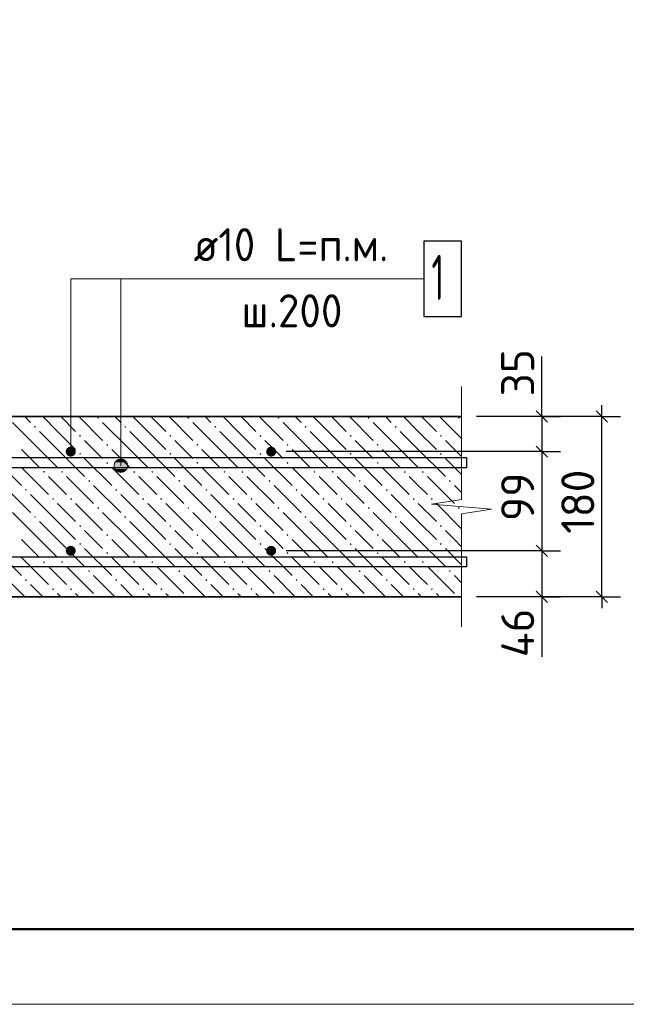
# Model space of a CAD drawing. Header units: millimetres. Extents: x 40580 to 1930067, y -240640 to 81020.
# Tile 458 of 656: x 1150922 to 1154957, y -240394 to -233841. Entities that reach past the tile are written whole.
import ezdxf

# ---------------------------------------------------------------- set-up
doc = ezdxf.new("R2010")
doc.units = ezdxf.units.MM
for name, color, linetype, lineweight in [('Standard', 7, 'Continuous', 25), ('ЖБ Перекрытие верхний уровень', 7, 'Continuous', 35), ('Позиционная метка номер позиции', 7, 'Continuous', 13), ('Примечания', 7, 'Continuous', 13), ('Фоновоя арматура Х1', 52, 'Continuous', 25)]:
    doc.layers.add(name, color=color, linetype=linetype, lineweight=lineweight)
doc.layers.add('Размерная выноска', color=7, linetype='Continuous')
doc.styles.add('ISOCPEUR', font='isocpeur.ttf')

msp = doc.modelspace()

# ---------------------------------------------------------------- hatches: boundary and pattern name
at = {"layer": 'ЖБ Перекрытие верхний уровень', "linetype": 'Continuous', "lineweight": -3, "transparency": 33554687}
for points in [[(1151437.4, -236491), (1151443.9, -236484.5), (1151450.4, -236491), (1151443.9, -236497.5)], [(1152037.4, -236491), (1152043.9, -236484.5), (1152050.4, -236491), (1152043.9, -236497.5)], [(1152637.4, -236491), (1152643.9, -236484.5), (1152650.4, -236491), (1152643.9, -236497.5)], [(1153237.4, -236491), (1153243.9, -236484.5), (1153250.4, -236491), (1153243.9, -236497.5)], [(1153837.4, -236491), (1153843.9, -236484.5), (1153850.4, -236491), (1153843.9, -236497.5)], [(1151017.4, -236551), (1151023.9, -236544.5), (1151030.4, -236551), (1151023.9, -236557.5)], [(1151617.4, -236551), (1151623.9, -236544.5), (1151630.4, -236551), (1151623.9, -236557.5)], [(1152217.4, -236551), (1152223.9, -236544.5), (1152230.4, -236551), (1152223.9, -236557.5)], [(1152817.4, -236551), (1152823.9, -236544.5), (1152830.4, -236551), (1152823.9, -236557.5)], [(1153417.4, -236551), (1153423.9, -236544.5), (1153430.4, -236551), (1153423.9, -236557.5)], [(1151317.4, -236611), (1151323.9, -236604.5), (1151330.4, -236611), (1151323.9, -236617.5)], [(1151917.4, -236611), (1151923.9, -236604.5), (1151930.4, -236611), (1151923.9, -236617.5)], [(1152517.4, -236611), (1152523.9, -236604.5), (1152530.4, -236611), (1152523.9, -236617.5)], [(1153117.4, -236611), (1153123.9, -236604.5), (1153130.4, -236611), (1153123.9, -236617.5)], [(1153717.4, -236611), (1153723.9, -236604.5), (1153730.4, -236611), (1153723.9, -236617.5)], [(1151497.4, -236671), (1151503.9, -236664.5), (1151510.4, -236671), (1151503.9, -236677.5)], [(1152097.4, -236671), (1152103.9, -236664.5), (1152110.4, -236671), (1152103.9, -236677.5)], [(1152697.4, -236671), (1152703.9, -236664.5), (1152710.4, -236671), (1152703.9, -236677.5)], [(1153297.4, -236671), (1153303.9, -236664.5), (1153310.4, -236671), (1153303.9, -236677.5)], [(1151317.4, -236731), (1151323.9, -236724.5), (1151330.4, -236731), (1151323.9, -236737.5)], [(1151917.4, -236731), (1151923.9, -236724.5), (1151930.4, -236731), (1151923.9, -236737.5)], [(1152517.4, -236731), (1152523.9, -236724.5), (1152530.4, -236731), (1152523.9, -236737.5)], [(1153117.4, -236731), (1153123.9, -236724.5), (1153130.4, -236731), (1153123.9, -236737.5)], [(1153717.4, -236731), (1153723.9, -236724.5), (1153730.4, -236731), (1153723.9, -236737.5)], [(1151497.4, -236791), (1151503.9, -236784.5), (1151510.4, -236791), (1151503.9, -236797.5)], [(1152097.4, -236791), (1152103.9, -236784.5), (1152110.4, -236791), (1152103.9, -236797.5)], [(1152697.4, -236791), (1152703.9, -236784.5), (1152710.4, -236791), (1152703.9, -236797.5)], [(1153297.4, -236791), (1153303.9, -236784.5), (1153310.4, -236791), (1153303.9, -236797.5)], [(1151077.4, -236851), (1151083.9, -236844.5), (1151090.4, -236851), (1151083.9, -236857.5)], [(1151197.4, -236851), (1151203.9, -236844.5), (1151210.4, -236851), (1151203.9, -236857.5)], [(1151677.4, -236851), (1151683.9, -236844.5), (1151690.4, -236851), (1151683.9, -236857.5)], [(1151797.4, -236851), (1151803.9, -236844.5), (1151810.4, -236851), (1151803.9, -236857.5)], [(1152277.4, -236851), (1152283.9, -236844.5), (1152290.4, -236851), (1152283.9, -236857.5)], [(1152397.4, -236851), (1152403.9, -236844.5), (1152410.4, -236851), (1152403.9, -236857.5)], [(1152877.4, -236851), (1152883.9, -236844.5), (1152890.4, -236851), (1152883.9, -236857.5)], [(1152997.4, -236851), (1153003.9, -236844.5), (1153010.4, -236851), (1153003.9, -236857.5)], [(1153477.4, -236851), (1153483.9, -236844.5), (1153490.4, -236851), (1153483.9, -236857.5)], [(1153597.4, -236851), (1153603.9, -236844.5), (1153610.4, -236851), (1153603.9, -236857.5)], [(1150957.4, -236971), (1150963.9, -236964.5), (1150970.4, -236971), (1150963.9, -236977.5)], [(1151377.4, -236911), (1151383.9, -236904.5), (1151390.4, -236911), (1151383.9, -236917.5)], [(1151557.4, -236971), (1151563.9, -236964.5), (1151570.4, -236971), (1151563.9, -236977.5)], [(1151977.4, -236911), (1151983.9, -236904.5), (1151990.4, -236911), (1151983.9, -236917.5)], [(1152157.4, -236971), (1152163.9, -236964.5), (1152170.4, -236971), (1152163.9, -236977.5)], [(1152577.4, -236911), (1152583.9, -236904.5), (1152590.4, -236911), (1152583.9, -236917.5)], [(1152757.4, -236971), (1152763.9, -236964.5), (1152770.4, -236971), (1152763.9, -236977.5)], [(1153177.4, -236911), (1153183.9, -236904.5), (1153190.4, -236911), (1153183.9, -236917.5)], [(1153357.4, -236971), (1153363.9, -236964.5), (1153370.4, -236971), (1153363.9, -236977.5)], [(1153777.4, -236911), (1153783.9, -236904.5), (1153790.4, -236911), (1153783.9, -236917.5)], [(1151137.4, -237031), (1151143.9, -237024.5), (1151150.4, -237031), (1151143.9, -237037.5)], [(1151257.4, -237031), (1151263.9, -237024.5), (1151270.4, -237031), (1151263.9, -237037.5)], [(1151737.4, -237031), (1151743.9, -237024.5), (1151750.4, -237031), (1151743.9, -237037.5)], [(1151857.4, -237031), (1151863.9, -237024.5), (1151870.4, -237031), (1151863.9, -237037.5)], [(1152337.4, -237031), (1152343.9, -237024.5), (1152350.4, -237031), (1152343.9, -237037.5)], [(1152457.4, -237031), (1152463.9, -237024.5), (1152470.4, -237031), (1152463.9, -237037.5)], [(1152937.4, -237031), (1152943.9, -237024.5), (1152950.4, -237031), (1152943.9, -237037.5)], [(1153057.4, -237031), (1153063.9, -237024.5), (1153070.4, -237031), (1153063.9, -237037.5)], [(1153537.4, -237031), (1153543.9, -237024.5), (1153550.4, -237031), (1153543.9, -237037.5)], [(1153657.4, -237031), (1153663.9, -237024.5), (1153670.4, -237031), (1153663.9, -237037.5)], [(1151437.4, -237091), (1151443.9, -237084.5), (1151450.4, -237091), (1151443.9, -237097.5)], [(1152037.4, -237091), (1152043.9, -237084.5), (1152050.4, -237091), (1152043.9, -237097.5)], [(1152637.4, -237091), (1152643.9, -237084.5), (1152650.4, -237091), (1152643.9, -237097.5)], [(1153237.4, -237091), (1153243.9, -237084.5), (1153250.4, -237091), (1153243.9, -237097.5)], [(1153837.4, -237091), (1153843.9, -237084.5), (1153850.4, -237091), (1153843.9, -237097.5)], [(1151017.4, -237151), (1151023.9, -237144.5), (1151030.4, -237151), (1151023.9, -237157.5)], [(1151617.4, -237151), (1151623.9, -237144.5), (1151630.4, -237151), (1151623.9, -237157.5)], [(1152217.4, -237151), (1152223.9, -237144.5), (1152230.4, -237151), (1152223.9, -237157.5)], [(1152817.4, -237151), (1152823.9, -237144.5), (1152830.4, -237151), (1152823.9, -237157.5)], [(1153417.4, -237151), (1153423.9, -237144.5), (1153430.4, -237151), (1153423.9, -237157.5)], [(1151317.4, -237211), (1151323.9, -237204.5), (1151330.4, -237211), (1151323.9, -237217.5)], [(1151917.4, -237211), (1151923.9, -237204.5), (1151930.4, -237211), (1151923.9, -237217.5)], [(1152517.4, -237211), (1152523.9, -237204.5), (1152530.4, -237211), (1152523.9, -237217.5)], [(1153117.4, -237211), (1153123.9, -237204.5), (1153130.4, -237211), (1153123.9, -237217.5)], [(1153717.4, -237211), (1153723.9, -237204.5), (1153730.4, -237211), (1153723.9, -237217.5)], [(1151497.4, -237271), (1151503.9, -237264.5), (1151510.4, -237271), (1151503.9, -237277.5)], [(1152097.4, -237271), (1152103.9, -237264.5), (1152110.4, -237271), (1152103.9, -237277.5)], [(1152697.4, -237271), (1152703.9, -237264.5), (1152710.4, -237271), (1152703.9, -237277.5)], [(1153297.4, -237271), (1153303.9, -237264.5), (1153310.4, -237271), (1153303.9, -237277.5)], [(1151317.4, -237331), (1151323.9, -237324.5), (1151330.4, -237331), (1151323.9, -237337.5)], [(1151917.4, -237331), (1151923.9, -237324.5), (1151930.4, -237331), (1151923.9, -237337.5)], [(1152517.4, -237331), (1152523.9, -237324.5), (1152530.4, -237331), (1152523.9, -237337.5)], [(1153117.4, -237331), (1153123.9, -237324.5), (1153130.4, -237331), (1153123.9, -237337.5)], [(1153717.4, -237331), (1153723.9, -237324.5), (1153730.4, -237331), (1153723.9, -237337.5)], [(1151497.4, -237391), (1151503.9, -237384.5), (1151510.4, -237391), (1151503.9, -237397.5)], [(1152097.4, -237391), (1152103.9, -237384.5), (1152110.4, -237391), (1152103.9, -237397.5)], [(1152697.4, -237391), (1152703.9, -237384.5), (1152710.4, -237391), (1152703.9, -237397.5)], [(1153297.4, -237391), (1153303.9, -237384.5), (1153310.4, -237391), (1153303.9, -237397.5)], [(1151077.4, -237451), (1151083.9, -237444.5), (1151090.4, -237451), (1151083.9, -237457.5)], [(1151197.4, -237451), (1151203.9, -237444.5), (1151210.4, -237451), (1151203.9, -237457.5)], [(1151677.4, -237451), (1151683.9, -237444.5), (1151690.4, -237451), (1151683.9, -237457.5)], [(1151797.4, -237451), (1151803.9, -237444.5), (1151810.4, -237451), (1151803.9, -237457.5)], [(1152277.4, -237451), (1152283.9, -237444.5), (1152290.4, -237451), (1152283.9, -237457.5)], [(1152397.4, -237451), (1152403.9, -237444.5), (1152410.4, -237451), (1152403.9, -237457.5)], [(1152877.4, -237451), (1152883.9, -237444.5), (1152890.4, -237451), (1152883.9, -237457.5)], [(1152997.4, -237451), (1153003.9, -237444.5), (1153010.4, -237451), (1153003.9, -237457.5)], [(1153477.4, -237451), (1153483.9, -237444.5), (1153490.4, -237451), (1153483.9, -237457.5)], [(1153597.4, -237451), (1153603.9, -237444.5), (1153610.4, -237451), (1153603.9, -237457.5)], [(1151377.4, -237511), (1151383.9, -237504.5), (1151390.4, -237511), (1151383.9, -237517.5)], [(1151977.4, -237511), (1151983.9, -237504.5), (1151990.4, -237511), (1151983.9, -237517.5)], [(1152577.4, -237511), (1152583.9, -237504.5), (1152590.4, -237511), (1152583.9, -237517.5)], [(1153177.4, -237511), (1153183.9, -237504.5), (1153190.4, -237511), (1153183.9, -237517.5)], [(1153777.4, -237511), (1153783.9, -237504.5), (1153790.4, -237511), (1153783.9, -237517.5)], [(1150957.4, -237571), (1150963.9, -237564.5), (1150970.4, -237571), (1150963.9, -237577.5)], [(1151557.4, -237571), (1151563.9, -237564.5), (1151570.4, -237571), (1151563.9, -237577.5)], [(1152157.4, -237571), (1152163.9, -237564.5), (1152170.4, -237571), (1152163.9, -237577.5)], [(1152757.4, -237571), (1152763.9, -237564.5), (1152770.4, -237571), (1152763.9, -237577.5)], [(1153357.4, -237571), (1153363.9, -237564.5), (1153370.4, -237571), (1153363.9, -237577.5)], [(1151137.4, -237631), (1151143.9, -237624.5), (1151150.4, -237631), (1151143.9, -237637.5)], [(1151257.4, -237631), (1151263.9, -237624.5), (1151270.4, -237631), (1151263.9, -237637.5)], [(1151737.4, -237631), (1151743.9, -237624.5), (1151750.4, -237631), (1151743.9, -237637.5)], [(1151857.4, -237631), (1151863.9, -237624.5), (1151870.4, -237631), (1151863.9, -237637.5)], [(1152337.4, -237631), (1152343.9, -237624.5), (1152350.4, -237631), (1152343.9, -237637.5)], [(1152457.4, -237631), (1152463.9, -237624.5), (1152470.4, -237631), (1152463.9, -237637.5)], [(1152937.4, -237631), (1152943.9, -237624.5), (1152950.4, -237631), (1152943.9, -237637.5)], [(1153057.4, -237631), (1153063.9, -237624.5), (1153070.4, -237631), (1153063.9, -237637.5)], [(1153537.4, -237631), (1153543.9, -237624.5), (1153550.4, -237631), (1153543.9, -237637.5)], [(1153657.4, -237631), (1153663.9, -237624.5), (1153670.4, -237631), (1153663.9, -237637.5)]]:
    msp.add_hatch(color=7, dxfattribs=at).paths.add_polyline_path(points, flags=16)
at = {"layer": 'Позиционная метка номер позиции', "linetype": 'Continuous', "lineweight": 13, "transparency": 33554687}
for points in [[(1151572.4, -236770.6), (1151617.4, -236770.6), (1151594.9, -236764.3)], [(1151549.9, -236809.3), (1151639.9, -236809.3), (1151633.6, -236786.8)], [(1151549.9, -236809.3), (1151633.6, -236786.8), (1151556.2, -236786.8)], [(1151556.2, -236831.8), (1151639.9, -236809.3), (1151549.9, -236809.3)], [(1151556.2, -236786.8), (1151633.6, -236786.8), (1151617.4, -236770.6)], [(1151556.2, -236786.8), (1151617.4, -236770.6), (1151572.4, -236770.6)], [(1151556.2, -236831.8), (1151633.6, -236831.8), (1151639.9, -236809.3)], [(1151572.4, -236848), (1151633.6, -236831.8), (1151556.2, -236831.8)], [(1151572.4, -236848), (1151617.4, -236848), (1151633.6, -236831.8)], [(1151617.4, -236848), (1151572.4, -236848), (1151594.9, -236854.3)]]:
    msp.add_hatch(color=7, dxfattribs=at).paths.add_polyline_path(points)
at = {"layer": 'Фоновоя арматура Х1', "linetype": 'Continuous', "lineweight": -3, "transparency": 33554687}
for points in [[(1151294.9, -236715.9), (1151292.4, -236703.2), (1151285.1, -236692.4), (1151274.3, -236685.1), (1151261.6, -236682.6), (1151248.8, -236685.1), (1151238, -236692.4), (1151230.8, -236703.2), (1151228.2, -236715.9), (1151230.8, -236728.7), (1151238, -236739.5), (1151248.8, -236746.7), (1151261.6, -236749.3), (1151274.3, -236746.7), (1151285.1, -236739.5), (1151292.4, -236728.7)], [(1152628.2, -236715.9), (1152625.7, -236703.2), (1152618.5, -236692.4), (1152607.7, -236685.1), (1152594.9, -236682.6), (1152582.1, -236685.1), (1152571.3, -236692.4), (1152564.1, -236703.2), (1152561.6, -236715.9), (1152564.1, -236728.7), (1152571.3, -236739.5), (1152582.1, -236746.7), (1152594.9, -236749.3), (1152607.7, -236746.7), (1152618.5, -236739.5), (1152625.7, -236728.7)], [(1151294.9, -237375.9), (1151292.4, -237363.2), (1151285.1, -237352.4), (1151274.3, -237345.1), (1151261.6, -237342.6), (1151248.8, -237345.1), (1151238, -237352.4), (1151230.8, -237363.2), (1151228.2, -237375.9), (1151230.8, -237388.7), (1151238, -237399.5), (1151248.8, -237406.7), (1151261.6, -237409.3), (1151274.3, -237406.7), (1151285.1, -237399.5), (1151292.4, -237388.7)], [(1152628.2, -237375.9), (1152625.7, -237363.2), (1152618.5, -237352.4), (1152607.7, -237345.1), (1152594.9, -237342.6), (1152582.1, -237345.1), (1152571.3, -237352.4), (1152564.1, -237363.2), (1152561.6, -237375.9), (1152564.1, -237388.7), (1152571.3, -237399.5), (1152582.1, -237406.7), (1152594.9, -237409.3), (1152607.7, -237406.7), (1152618.5, -237399.5), (1152625.7, -237388.7)]]:
    msp.add_hatch(color=7, dxfattribs=at).paths.add_polyline_path(points)

# ---------------------------------------------------------------- linework, layer by layer
at = {"layer": 'Standard', "color": 7, "linetype": 'Continuous', "lineweight": -3, "transparency": 33554687}
for p, q in [((1154394.9, -236482.6), (1154394.9, -236407.6)), ((1154794.9, -236482.6), (1154794.9, -236407.6)), ((1154394.9, -236482.6), (1154394.9, -236715.9)), ((1154394.9, -236715.9), (1154394.9, -237375.9)), ((1154394.9, -237375.9), (1154394.9, -237682.6)), ((1154394.9, -237682.6), (1154394.9, -237757.6)), ((1154794.9, -237682.6), (1154794.9, -237757.6))]:
    msp.add_line(p, q, dxfattribs=at)
at = {"layer": 'Standard', "color": 251, "linetype": 'Continuous', "lineweight": -3, "true_color": 0x656565, "transparency": 33554687}
for p, q in [((1154794.9, -236482.6), (1153961.6, -236482.6)), ((1154394.9, -236482.6), (1154269.9, -236482.6)), ((1154394.9, -236482.6), (1154519.9, -236482.6)), ((1154794.9, -236482.6), (1154669.9, -236482.6)), ((1154794.9, -236482.6), (1154919.9, -236482.6)), ((1154394.9, -236715.9), (1154269.9, -236715.9)), ((1154394.9, -236715.9), (1154519.9, -236715.9)), ((1154394.9, -237375.9), (1154269.9, -237375.9)), ((1154394.9, -237375.9), (1154519.9, -237375.9)), ((1154794.9, -237682.6), (1153961.6, -237682.6)), ((1154394.9, -237682.6), (1154269.9, -237682.6)), ((1154394.9, -237682.6), (1154519.9, -237682.6)), ((1154794.9, -237682.6), (1154669.9, -237682.6)), ((1154794.9, -237682.6), (1154919.9, -237682.6))]:
    msp.add_line(p, q, dxfattribs=at)
at = {"layer": 'Standard', "color": 7, "linetype": 'Continuous', "lineweight": 25, "transparency": 33554687}
for p, q in [((1154357.4, -236445.1), (1154432.4, -236520.1)), ((1154832.4, -236520.1), (1154757.4, -236445.1)), ((1154357.4, -236678.4), (1154432.4, -236753.4)), ((1154357.4, -237338.4), (1154432.4, -237413.4)), ((1154357.4, -237645.1), (1154432.4, -237720.1)), ((1154832.4, -237720.1), (1154757.4, -237645.1))]:
    msp.add_line(p, q, dxfattribs=at)
at = {"layer": 'Standard', "color": 7, "linetype": 'Continuous', "lineweight": 13, "transparency": 33554687}
msp.add_lwpolyline([(1140928.1, -240394.3), (1182928.1, -240394.3), (1182928.1, -210694.3), (1140928.1, -210694.3), (1140928.1, -240394.3)], close=True, dxfattribs=at)
at = {"layer": 'Standard', "color": 7, "linetype": 'Continuous', "lineweight": 50, "transparency": 33554687}
msp.add_lwpolyline([(1142928.1, -211194.3), (1182428.1, -211194.3), (1182428.1, -239894.3), (1142928.1, -239894.3), (1142928.1, -211194.3)], close=True, dxfattribs=at)
at = {"layer": 'Standard', "color": 251, "linetype": 'Continuous', "lineweight": -3, "true_color": 0x656565, "transparency": 33554687}
for points in [[(1154394.9, -236482.6), (1154377.9, -236482.6), (1154377.9, -236482.6), (1154377.9, -236482.6), (1154377.9, -236482.6), (1153961.6, -236482.6)], [(1154394.9, -236715.9), (1154377.9, -236715.9), (1154377.9, -236715.9), (1154377.9, -236715.9), (1154377.9, -236715.9), (1152694.9, -236715.9)], [(1154394.9, -237375.9), (1154377.9, -237375.9), (1154377.9, -237375.9), (1152694.9, -237375.9)], [(1154394.9, -237682.6), (1154377.9, -237682.6), (1154377.9, -237682.6), (1153961.6, -237682.6)]]:
    msp.add_lwpolyline(points, dxfattribs=at)
at = {"layer": 'Standard', "color": 7, "linetype": 'Continuous', "lineweight": -3, "transparency": 33554687}
msp.add_lwpolyline([(1154794.9, -237682.6), (1154794.9, -237335.5), (1154794.9, -237335.5), (1154794.9, -236482.6)], dxfattribs=at)
at = {"layer": 'ЖБ Перекрытие верхний уровень', "transparency": 33554687}
for p, q in [((1153861.6, -236482.6), (1144328.2, -236482.6)), ((1144328.2, -237682.6), (1153861.6, -237682.6))]:
    msp.add_line(p, q, dxfattribs=at)
at = {"layer": 'ЖБ Перекрытие верхний уровень', "color": 9, "linetype": 'Continuous', "lineweight": -3, "true_color": 0xc7c7c7, "transparency": 33554687}
for p, q in [((1150955.4, -236482.6), (1150993.9, -236521)), ((1151173.9, -236581), (1151075.4, -236482.6)), ((1151195.4, -236482.6), (1151293.9, -236581)), ((1151315.4, -236482.6), (1151473.9, -236641)), ((1151555.4, -236482.6), (1151593.9, -236521)), ((1151773.9, -236581), (1151675.4, -236482.6)), ((1151795.4, -236482.6), (1151893.9, -236581)), ((1151915.4, -236482.6), (1152073.9, -236641)), ((1152155.4, -236482.6), (1152193.9, -236521)), ((1152373.9, -236581), (1152275.4, -236482.6)), ((1152395.4, -236482.6), (1152493.9, -236581)), ((1152515.4, -236482.6), (1152673.9, -236641)), ((1152755.4, -236482.6), (1152793.9, -236521)), ((1152973.9, -236581), (1152875.4, -236482.6)), ((1152995.4, -236482.6), (1153093.9, -236581)), ((1153115.4, -236482.6), (1153273.9, -236641)), ((1153355.4, -236482.6), (1153393.9, -236521)), ((1153573.9, -236581), (1153475.4, -236482.6)), ((1153595.4, -236482.6), (1153693.9, -236581)), ((1153715.4, -236482.6), (1153861.6, -236628.7)), ((1151053.9, -236701), (1150873.9, -236521)), ((1151653.9, -236701), (1151473.9, -236521)), ((1152253.9, -236701), (1152073.9, -236521)), ((1152853.9, -236701), (1152673.9, -236521)), ((1153453.9, -236701), (1153273.9, -236521)), ((1151053.9, -236581), (1151173.9, -236701)), ((1151173.9, -236581), (1151293.9, -236701)), ((1151653.9, -236581), (1151773.9, -236701)), ((1151773.9, -236581), (1151893.9, -236701)), ((1152253.9, -236581), (1152373.9, -236701)), ((1152373.9, -236581), (1152493.9, -236701)), ((1152853.9, -236581), (1152973.9, -236701)), ((1152973.9, -236581), (1153093.9, -236701)), ((1153453.9, -236581), (1153573.9, -236701)), ((1153573.9, -236581), (1153693.9, -236701)), ((1150933.9, -236701), (1151053.9, -236821)), ((1151053.9, -236701), (1151173.9, -236821)), ((1151173.9, -236701), (1151353.9, -236881)), ((1151413.9, -236701), (1151353.9, -236641)), ((1151473.9, -236761), (1151413.9, -236701)), ((1151533.9, -236701), (1151653.9, -236821)), ((1151653.9, -236701), (1151773.9, -236821)), ((1151773.9, -236701), (1151953.9, -236881)), ((1152013.9, -236701), (1151953.9, -236641)), ((1152073.9, -236761), (1152013.9, -236701)), ((1152133.9, -236701), (1152253.9, -236821)), ((1152253.9, -236701), (1152373.9, -236821)), ((1152373.9, -236701), (1152553.9, -236881)), ((1152613.9, -236701), (1152553.9, -236641)), ((1152673.9, -236761), (1152613.9, -236701)), ((1152733.9, -236701), (1152853.9, -236821)), ((1152853.9, -236701), (1152973.9, -236821)), ((1152973.9, -236701), (1153153.9, -236881)), ((1153213.9, -236701), (1153153.9, -236641)), ((1153273.9, -236761), (1153213.9, -236701)), ((1153333.9, -236701), (1153453.9, -236821)), ((1153453.9, -236701), (1153573.9, -236821)), ((1153573.9, -236701), (1153753.9, -236881)), ((1153813.9, -236701), (1153753.9, -236641)), ((1153861.6, -236748.7), (1153813.9, -236701)), ((1150753.9, -236761), (1150933.9, -236941)), ((1151353.9, -236761), (1151533.9, -236941)), ((1151953.9, -236761), (1152133.9, -236941)), ((1152553.9, -236761), (1152733.9, -236941)), ((1153153.9, -236761), (1153333.9, -236941)), ((1153753.9, -236761), (1153861.6, -236868.7)), ((1150933.9, -236821), (1151113.9, -237001)), ((1151533.9, -236821), (1151713.9, -237001)), ((1152133.9, -236821), (1152313.9, -237001)), ((1152733.9, -236821), (1152913.9, -237001)), ((1153333.9, -236821), (1153513.9, -237001)), ((1151173.9, -236941), (1151113.9, -236881)), ((1151233.9, -236881), (1151413.9, -237061)), ((1151773.9, -236941), (1151713.9, -236881)), ((1151833.9, -236881), (1152013.9, -237061)), ((1152373.9, -236941), (1152313.9, -236881)), ((1152433.9, -236881), (1152613.9, -237061)), ((1152973.9, -236941), (1152913.9, -236881)), ((1153033.9, -236881), (1153213.9, -237061)), ((1153573.9, -236941), (1153513.9, -236881)), ((1153633.9, -236881), (1153813.9, -237061)), ((1150813.9, -236941), (1150993.9, -237121)), ((1151233.9, -237001), (1151173.9, -236941)), ((1151413.9, -236941), (1151593.9, -237121)), ((1151833.9, -237001), (1151773.9, -236941)), ((1152013.9, -236941), (1152193.9, -237121)), ((1152433.9, -237001), (1152373.9, -236941)), ((1152613.9, -236941), (1152793.9, -237121)), ((1153033.9, -237001), (1152973.9, -236941)), ((1153213.9, -236941), (1153393.9, -237121)), ((1153633.9, -237001), (1153573.9, -236941)), ((1153813.9, -236941), (1153861.6, -236988.7)), ((1151173.9, -237181), (1150993.9, -237001)), ((1151773.9, -237181), (1151593.9, -237001)), ((1152373.9, -237181), (1152193.9, -237001)), ((1152973.9, -237181), (1152793.9, -237001)), ((1153573.9, -237181), (1153393.9, -237001)), ((1151173.9, -237061), (1151293.9, -237181)), ((1151293.9, -237061), (1151473.9, -237241)), ((1151773.9, -237061), (1151893.9, -237181)), ((1151893.9, -237061), (1152073.9, -237241)), ((1152373.9, -237061), (1152493.9, -237181)), ((1152493.9, -237061), (1152673.9, -237241)), ((1152973.9, -237061), (1153093.9, -237181)), ((1153093.9, -237061), (1153273.9, -237241)), ((1153573.9, -237061), (1153693.9, -237181)), ((1153693.9, -237061), (1153861.6, -237228.7)), ((1151053.9, -237301), (1150873.9, -237121)), ((1151653.9, -237301), (1151473.9, -237121)), ((1152253.9, -237301), (1152073.9, -237121)), ((1152853.9, -237301), (1152673.9, -237121)), ((1153453.9, -237301), (1153273.9, -237121)), ((1151053.9, -237181), (1151173.9, -237301)), ((1151173.9, -237181), (1151293.9, -237301)), ((1151653.9, -237181), (1151773.9, -237301)), ((1151773.9, -237181), (1151893.9, -237301)), ((1152253.9, -237181), (1152373.9, -237301)), ((1152373.9, -237181), (1152493.9, -237301)), ((1152853.9, -237181), (1152973.9, -237301)), ((1152973.9, -237181), (1153093.9, -237301)), ((1153453.9, -237181), (1153573.9, -237301)), ((1153573.9, -237181), (1153693.9, -237301)), ((1151413.9, -237301), (1151353.9, -237241)), ((1152013.9, -237301), (1151953.9, -237241)), ((1152613.9, -237301), (1152553.9, -237241)), ((1153213.9, -237301), (1153153.9, -237241)), ((1153813.9, -237301), (1153753.9, -237241)), ((1150933.9, -237301), (1151053.9, -237421)), ((1151053.9, -237301), (1151173.9, -237421)), ((1151173.9, -237301), (1151353.9, -237481)), ((1151473.9, -237361), (1151413.9, -237301)), ((1151533.9, -237301), (1151653.9, -237421)), ((1151653.9, -237301), (1151773.9, -237421)), ((1151773.9, -237301), (1151953.9, -237481)), ((1152073.9, -237361), (1152013.9, -237301)), ((1152133.9, -237301), (1152253.9, -237421)), ((1152253.9, -237301), (1152373.9, -237421)), ((1152373.9, -237301), (1152553.9, -237481)), ((1152673.9, -237361), (1152613.9, -237301)), ((1152733.9, -237301), (1152853.9, -237421)), ((1152853.9, -237301), (1152973.9, -237421)), ((1152973.9, -237301), (1153153.9, -237481)), ((1153273.9, -237361), (1153213.9, -237301)), ((1153333.9, -237301), (1153453.9, -237421)), ((1153453.9, -237301), (1153573.9, -237421)), ((1153573.9, -237301), (1153753.9, -237481)), ((1153861.6, -237348.7), (1153813.9, -237301)), ((1150753.9, -237361), (1150933.9, -237541)), ((1150933.9, -237421), (1151113.9, -237601)), ((1151353.9, -237361), (1151533.9, -237541)), ((1151533.9, -237421), (1151713.9, -237601)), ((1151953.9, -237361), (1152133.9, -237541)), ((1152133.9, -237421), (1152313.9, -237601)), ((1152553.9, -237361), (1152733.9, -237541)), ((1152733.9, -237421), (1152913.9, -237601)), ((1153153.9, -237361), (1153333.9, -237541)), ((1153333.9, -237421), (1153513.9, -237601)), ((1153753.9, -237361), (1153861.6, -237468.7)), ((1151173.9, -237541), (1151113.9, -237481)), ((1151233.9, -237481), (1151413.9, -237661)), ((1151773.9, -237541), (1151713.9, -237481)), ((1151833.9, -237481), (1152013.9, -237661)), ((1152373.9, -237541), (1152313.9, -237481)), ((1152433.9, -237481), (1152613.9, -237661)), ((1152973.9, -237541), (1152913.9, -237481)), ((1153033.9, -237481), (1153213.9, -237661)), ((1153573.9, -237541), (1153513.9, -237481)), ((1153633.9, -237481), (1153813.9, -237661)), ((1150813.9, -237541), (1150955.4, -237682.6)), ((1151233.9, -237601), (1151173.9, -237541)), ((1151413.9, -237541), (1151555.4, -237682.6)), ((1151833.9, -237601), (1151773.9, -237541)), ((1152013.9, -237541), (1152155.4, -237682.6)), ((1152433.9, -237601), (1152373.9, -237541)), ((1152613.9, -237541), (1152755.4, -237682.6)), ((1153033.9, -237601), (1152973.9, -237541)), ((1153213.9, -237541), (1153355.4, -237682.6)), ((1153633.9, -237601), (1153573.9, -237541)), ((1153813.9, -237541), (1153861.6, -237588.7)), ((1151075.4, -237682.6), (1150993.9, -237601)), ((1151675.4, -237682.6), (1151593.9, -237601)), ((1152275.4, -237682.6), (1152193.9, -237601)), ((1152875.4, -237682.6), (1152793.9, -237601)), ((1153475.4, -237682.6), (1153393.9, -237601)), ((1151173.9, -237661), (1151195.4, -237682.6)), ((1151293.9, -237661), (1151315.4, -237682.6)), ((1151773.9, -237661), (1151795.4, -237682.6)), ((1151893.9, -237661), (1151915.4, -237682.6)), ((1152373.9, -237661), (1152395.4, -237682.6)), ((1152493.9, -237661), (1152515.4, -237682.6)), ((1152973.9, -237661), (1152995.4, -237682.6)), ((1153093.9, -237661), (1153115.4, -237682.6)), ((1153573.9, -237661), (1153595.4, -237682.6)), ((1153693.9, -237661), (1153715.4, -237682.6))]:
    msp.add_line(p, q, dxfattribs=at)
at = {"layer": 'Позиционная метка номер позиции', "color": 7, "linetype": 'Continuous', "lineweight": 13, "transparency": 33554687}
for p, q in [((1151594.9, -236764.3), (1151594.9, -236764.3)), ((1151549.9, -236809.3), (1151549.9, -236809.3)), ((1151639.9, -236809.3), (1151639.9, -236809.3)), ((1151594.9, -236854.3), (1151594.9, -236854.3))]:
    msp.add_line(p, q, dxfattribs=at)
for points in [[(1151261.6, -236722.6), (1151261.6, -235565.9), (1153611.6, -235565.9)], [(1151594.9, -236809.3), (1151594.9, -235565.9), (1153611.6, -235565.9)]]:
    msp.add_lwpolyline(points, dxfattribs=at)
msp.add_circle((1151594.9, -236809.3), 45, dxfattribs=at)
at = {"layer": 'Примечания', "color": 7, "linetype": 'Continuous', "lineweight": 13, "transparency": 33554687}
for p, q in [((1153861.6, -236282.6), (1153861.6, -237034.6)), ((1153861.6, -237034.6), (1153661.6, -237066.6)), ((1153661.6, -237066.6), (1154061.6, -237098.6)), ((1154061.6, -237098.6), (1153861.6, -237130.6)), ((1153861.6, -237130.6), (1153861.6, -237882.6)), ((1153861.6, -237882.6), (1153861.6, -237882.6))]:
    msp.add_line(p, q, dxfattribs=at)
at = {"layer": 'Размерная выноска', "color": 7, "linetype": 'Continuous', "lineweight": -3, "transparency": 33554687}
for p, q in [((1154394.9, -236482.6), (1154394.9, -236082.6)), ((1154394.9, -237682.6), (1154394.9, -238082.6))]:
    msp.add_line(p, q, dxfattribs=at)
at = {"layer": 'Фоновоя арматура Х1', "color": 7, "linetype": 'Continuous', "lineweight": 25, "transparency": 33554687}
msp.add_lwpolyline([(1153611.6, -235815.9), (1153861.6, -235815.9), (1153861.6, -235315.9), (1153611.6, -235315.9), (1153611.6, -235815.9)], dxfattribs=at)
at = {"layer": 'Фоновоя арматура Х1', "color": 251, "linetype": 'Continuous', "lineweight": -3, "true_color": 0x656565, "transparency": 33554687}
for points in [[(1153894.9, -236822.6), (1144494.9, -236822.6), (1144494.9, -236755.9), (1153894.9, -236755.9), (1153894.9, -236822.6)], [(1153894.9, -236822.6), (1144494.9, -236822.6), (1144494.9, -236755.9), (1153894.9, -236755.9), (1153894.9, -236822.6)], [(1153894.9, -237482.6), (1144494.9, -237482.6), (1144494.9, -237415.9), (1153894.9, -237415.9), (1153894.9, -237482.6)], [(1153894.9, -237482.6), (1144494.9, -237482.6), (1144494.9, -237415.9), (1153894.9, -237415.9), (1153894.9, -237482.6)]]:
    msp.add_lwpolyline(points, dxfattribs=at)

# ---------------------------------------------------------------- texts
at = {"layer": 'Standard', "color": 7, "linetype": 'Continuous', "lineweight": 25, "transparency": 33554687, "char_height": 220, "attachment_point": 7, "rotation": 90, "style": 'ISOCPEUR'}
for s, insert, width in [('35', (1154344.9, -236348.5), 360.165), ('180', (1154744.9, -237262.5), 485.092), ('99', (1154344.9, -237178.8), 391.317), ('46', (1154344.9, -238084.5), 391.311)]:
    msp.add_mtext(s, dxfattribs=dict(at, insert=insert, width=width))
at = {"layer": 'Фоновоя арматура Х1', "color": 7, "linetype": 'Continuous', "lineweight": 13, "transparency": 33554687, "attachment_point": 7, "style": 'ISOCPEUR'}
for s, insert, char_height, width in [('\\W0.94;ø10 L=п.м. ', (1152078.2, -235448.6), 220, 1600.022), ('\\W0.56;1', (1153661.6, -235705.9), 300, 233.324), ('\\W0.95;ш.200 ', (1152397.2, -235888.6), 220, 962.807)]:
    msp.add_mtext(s, dxfattribs=dict(at, insert=insert, char_height=char_height, width=width))

doc.saveas('drawing.dxf')
